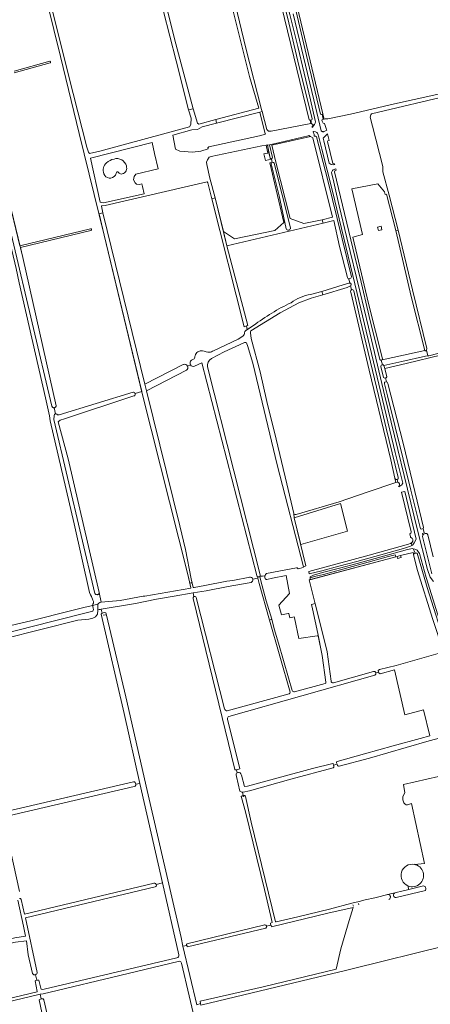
# Model space of a CAD drawing. Header units: metres. Extents: x 209813 to 223847, y 571801 to 587119.
# Tile 449 of 656: x 214158 to 214572, y 579156 to 580149. Entities that reach past the tile are written whole.
import ezdxf

# ---------------------------------------------------------------- set-up
doc = ezdxf.new("R2010")
doc.units = ezdxf.units.M
for name, color, linetype, lineweight in [('B-RO-GK-BESCHOEIING-G', 8, 'GK-BESCHOEIING', 0), ('B-RO-GR-BEPLANTING_CULTUUR_BOSPLANTSOEN-GV', 8, 'Continuous', 0), ('B-RO-GR-BOUWLAND-GV', 8, 'Continuous', 0), ('B-RO-GR-GRAS-GV', 8, 'Continuous', 0), ('B-RO-OG-TERREIN_CULTUURSCHEIDING-GV', 8, 'Continuous', 0), ('B-RO-OG-TERREIN_ERF-GV', 8, 'Continuous', 0), ('B-RO-OG-WATER_GREPPEL-GV', 8, 'Continuous', 0), ('B-RO-OG-WEG-GV', 8, 'Continuous', 0), ('B-RO-VH-ONVERHARD-GV', 8, 'Continuous', 0), ('B-RO-VH-VERHARDING_OPEN-GV', 8, 'Continuous', 0)]:
    doc.layers.add(name, color=color, linetype=linetype, lineweight=lineweight)
doc.linetypes.add('GK-BESCHOEIING', pattern='A,30,-5,[1,NLCS.shx,S=1,R=0,X=0,Y=0],-5', length=40)

msp = doc.modelspace()

# ---------------------------------------------------------------- linework, layer by layer
at = {"layer": 'B-RO-GK-BESCHOEIING-G', "flags": 128}
for points in [[(214461.789, 580053.714), (214462.697, 580053.945)], [(214462.697, 580053.945), (214463.001, 580054.023)], [(214462.975, 580048.739), (214463.889, 580048.962)], [(214463.889, 580048.962), (214464.879, 580049.203)], [(214241.895, 579548.843), (214244.087, 579549.205)], [(214382.869, 579365.993), (214383.482, 579366.117)], [(214383.482, 579366.117), (214383.966, 579366.215)], [(214493.931, 579256.8), (214494.374, 579255.531)], [(214499.846, 579256.649), (214499.473, 579258.219)], [(214411.057, 579236.344), (214410.835, 579237.114)], [(214411.216, 579235.79), (214411.057, 579236.344)], [(214174.03, 579180.579), (214174.75, 579180.711)], [(214174.75, 579180.711), (214175.773, 579180.898)], [(214179.268, 579161.796), (214178.66, 579161.675)], [(214180.199, 579161.982), (214179.268, 579161.796)]]:
    msp.add_lwpolyline(points, dxfattribs=at)
at = {"layer": 'B-RO-GR-BEPLANTING_CULTUUR_BOSPLANTSOEN-GV', "flags": 128}
for points in [[(214463.442, 579945.295), (214462.762, 579947.39), (214444.384, 579943.706), (214430.554, 579949.031), (214415.958, 580005.751), (214411.89, 580022.662), (214451.166, 580031.561), (214449.322, 580032.481), (214448.802, 580032.233), (214420.003, 580025.654), (214409.802, 580023.247), (214412.575, 580010.25)], [(214411.65, 580009.16), (214412.508, 580005.467), (214409.938, 580004.99), (214424.026, 579944.925), (214415.006, 579936.937), (214374.343, 579928.539), (214363.117, 579935.6), (214366.632, 579921.272), (214463.759, 579944.318), (214463.442, 579945.295)]]:
    msp.add_lwpolyline(points, dxfattribs=at)
msp.add_lwpolyline([(214407.935, 580014.916), (214409.181, 580015.128), (214407.576, 580023.21), (214406.168, 580022.914)], close=True, dxfattribs=at)
at = {"layer": 'B-RO-GR-BEPLANTING_CULTUUR_BOSPLANTSOEN-GV'}
for points in [[(214412.575, 580010.25, -0.3167512), (214411.65, 580009.16)], [(214430.916, 579939.359, -0.7514009), (214426.46, 579938.309)]]:
    msp.add_lwpolyline(points, format="xyb", dxfattribs=at)
msp.add_arc((214413.029, 580003.987), 1.569, 19.553723, 177.616916, dxfattribs=at)
at = {"layer": 'B-RO-GR-BOUWLAND-GV', "flags": 128}
for points in [[(214195.605, 579750.918), (214197.405, 579750.903), (214271.957, 579773.732), (214272.51, 579773.745), (214273.143, 579773.534), (214273.699, 579773.216), (214273.937, 579772.846), (214274.181, 579772.333), (214280.84, 579774.282), (214242.976, 579932.147), (214217.599, 580034.502), (214198.851, 580112.274), (214171.902, 580221.523)], [(214152.169, 580097.568), (214188.015, 580107.492), (214188.281, 580107.391), (214188.436, 580107.282), (214188.621, 580107.066), (214188.734, 580106.805), (214188.764, 580106.522), (214188.709, 580106.243), (214188.574, 580105.992), (214188.371, 580105.793), (214152.024, 580095.734)], [(214120.195, 580076.699), (214157.812, 579921.415), (214229.057, 579938.404), (214229.214, 579938.453), (214229.377, 579938.47), (214229.54, 579938.454), (214229.697, 579938.406), (214229.841, 579938.329), (214229.967, 579938.225), (214230.071, 579938.098), (214230.147, 579937.953), (214230.193, 579937.796), (214230.208, 579937.632), (214230.19, 579937.47), (214230.14, 579937.314), (214230.061, 579937.17), (214229.955, 579937.045), (214229.826, 579936.944), (214229.602, 579936.844), (214229.441, 579936.816), (214158.276, 579919.498), (214160.707, 579909.464), (214194.329, 579760.126), (214194.334, 579759.962), (214194.292, 579759.721), (214194.207, 579759.395), (214194.072, 579759.077), (214193.873, 579758.768), (214193.568, 579758.472), (214193.318, 579758.289), (214192.983, 579758.129), (214192.511, 579758), (214193.703, 579752.022)], [(214100.5, 579525.67), (214148.798, 579538.317), (214168.7, 579543.11), (214210.342, 579553.682), (214222.406, 579556.63), (214229.709, 579558.429), (214230.952, 579558.685), (214231.519, 579559.997), (214232.09, 579561.077), (214231.942, 579562.643), (214231.445, 579564.141), (214229.99, 579567.647), (214229.064, 579569.234), (214228.098, 579571.602), (214212.686, 579641.058), (214188.345, 579744.775), (214187.604, 579749.855), (214183.688, 579768.164), (214157.124, 579884.052), (214154.16, 579898.339), (214129.867, 579999.313)], [(214619.506, 579820.288), (214547.583, 579802.612), (214525.927, 579797.634), (214527.933, 579789.306), (214527.508, 579788.207), (214526.743, 579788.063), (214527.608, 579784.084), (214528.381, 579783.955), (214529.178, 579782.435), (214544.452, 579722.272), (214561.079, 579654.022), (214564.956, 579637.174), (214564.757, 579636.278), (214565.865, 579631.727), (214563.933, 579631.351), (214564.425, 579629.317), (214564.706, 579630.365), (214566.674, 579631.247), (214568.31, 579631.061), (214569.507, 579629.907), (214574.882, 579607.778)], [(214274.181, 579772.333), (214274.281, 579771.761), (214274.149, 579771.1), (214273.831, 579770.544), (214273.514, 579770.174), (214272.908, 579769.898), (214202.701, 579746.832), (214198.574, 579745.641), (214196.574, 579743.933), (214206.533, 579706.585), (214237.835, 579571.754), (214239.862, 579561.934), (214259.111, 579563.698), (214282.325, 579567.933), (214284.022, 579568.073), (214330.483, 579575.985), (214330.461, 579576.32), (214327.179, 579589.73), (214281.278, 579772.467), (214280.84, 579774.282)], [(214149.834, 579283.751), (214102.723, 579272.934), (214056.724, 579261.945), (214003.347, 579248.877), (213974.871, 579242.151), (213970.932, 579241.192), (213969.775, 579239.406), (213978.913, 579204.924), (213988.466, 579168.58), (213990.564, 579159.791), (213998.138, 579127.848), (213998.639, 579127.08), (213999.679, 579126.851), (214121.393, 579156.124), (214175.278, 579168.911), (214175.399, 579169.313), (214173.092, 579179.971), (214174.03, 579180.579), (214174.75, 579180.711), (214173.563, 579186.322)], [(214170.566, 579187.342), (214166.209, 579206.205), (214164.336, 579220.528), (214153.486, 579218.998), (213998.879, 579185.431), (213996.442, 579185.408), (213996.442, 579187.128), (213997.821, 579188.342), (214152.688, 579223.392), (214163.571, 579225.131), (214161.589, 579235.196), (214155.775, 579261.436)], [(214344.114, 579099.214), (214321.043, 579197.884), (214320.081, 579199.292), (214318.836, 579199.81), (214258.571, 579185.464), (214188.393, 579168.826), (214181.294, 579166.958), (214178.139, 579166.718), (214179.268, 579161.796), (214180.199, 579161.982), (214181.38, 579161.815), (214181.964, 579160.919), (214191.254, 579120.248)], [(214178.139, 579166.718), (214151.639, 579160.311), (214086.194, 579144.929), (214040.36, 579134.121), (214007.541, 579126.303), (214000.434, 579124.48), (213998.611, 579123.56), (214010.74, 579074.751), (214010.501, 579073.642), (214009.752, 579073.403), (214010.906, 579068.767), (214011.801, 579068.976), (214013.148, 579068.311), (214017.1, 579052.646), (214017.26, 579052.506), (214017.877, 579052.43), (214158.774, 579088.115), (214191.944, 579096.036), (214180.071, 579148.335), (214177.32, 579160.895), (214178.66, 579161.675), (214179.268, 579161.796)]]:
    msp.add_lwpolyline(points, dxfattribs=at)
at = {"layer": 'B-RO-GR-BOUWLAND-GV'}
msp.add_lwpolyline([(214173.563, 579186.322, -0.3425267), (214170.566, 579187.342)], format="xyb", dxfattribs=at)
at = {"layer": 'B-RO-GR-GRAS-GV', "flags": 128}
for points in [[(214450.583, 580047.947), (214449.658, 580048.515), (214409.352, 580214.494), (214398.161, 580261.879), (214398.324, 580262.193)], [(214356.269, 580245.274), (214364.55, 580209.061), (214385.664, 580120.796), (214401.754, 580058.655), (214402.219, 580056.773), (214406.91, 580038.482), (214408.581, 580036.843), (214411.434, 580036.82), (214451.306, 580044.53)], [(214177.843, 580210.153), (214196.717, 580133.65), (214211.577, 580075.098), (214225.438, 580020.697), (214227.01, 580015.764), (214227.965, 580014.469), (214238.39, 580016.627), (214328.969, 580041.38), (214330.426, 580043.808), (214330.695, 580050.067), (214327.837, 580058.377), (214315.616, 580107.956), (214289.886, 580207.664)], [(214292.769, 580215.307), (214313.733, 580130.132), (214332.76, 580059.604), (214337.104, 580044.854), (214338.244, 580043.929), (214355.396, 580048.57), (214398.773, 580060.007), (214389.434, 580092.144), (214368.862, 580174.431)], [(214431.428, 580187.684), (214432.05, 580186.984), (214458.282, 580076.952), (214463.556, 580054.548)], [(214468.708, 580049.497), (214491.334, 580054.068), (214535.671, 580064.391), (214575.536, 580073.313), (214595.874, 580078.024)], [(214594.906, 580074.024), (214512.753, 580054.444), (214511.827, 580053.386), (214511.43, 580051.137), (214513.546, 580041.877), (214523.913, 580001.213), (214523.913, 579995.786), (214530.307, 579972.449), (214539.574, 579937.244), (214554.028, 579876.776), (214568.315, 579817.774), (214568.088, 579816.129), (214569.492, 579810.417), (214570.486, 579810.526), (214610.89, 579820.958)], [(214464.879, 580049.203), (214465.935, 580049.455)], [(214191.925, 579757.997), (214191.594, 579758.078), (214191.235, 579758.222), (214190.989, 579758.378), (214190.731, 579758.59), (214190.498, 579758.857), (214190.316, 579759.162), (214190.16, 579759.617), (214130.333, 580011.782), (214129.99, 580013.826)], [(214255.369, 579995.43), (214254.14, 579992.516)], [(214258.006, 579994.63), (214256.755, 579995.934)], [(214386.542, 579840.508), (214384.091, 579839.749), (214351.434, 579968.856), (214347.446, 579984.873), (214346.679, 579985.697), (214243.747, 579962.14), (214240.532, 579961.695), (214240.062, 579961.442), (214241.542, 579954.454), (214283.814, 579781.937), (214322.614, 579801.645)], [(214463.759, 579944.318), (214366.632, 579921.272), (214387.667, 579840.985), (214386.542, 579840.508), (214387.323, 579836.824), (214393.58, 579840.89)], [(214451.212, 579872.276), (214462.345, 579875.162), (214483.869, 579881.918), (214489.677, 579883.767), (214490.792, 579883.722), (214489.743, 579888.196), (214489.241, 579888.073), (214488.272, 579889.255), (214480.356, 579920.531), (214474.516, 579946.87), (214463.823, 579944.121), (214463.759, 579944.318)], [(214157.124, 579884.052), (214183.688, 579768.164), (214187.604, 579749.855), (214188.345, 579744.775), (214212.686, 579641.058), (214228.098, 579571.602), (214229.064, 579569.234), (214229.99, 579567.647), (214231.445, 579564.141), (214231.942, 579562.643), (214232.09, 579561.077), (214231.519, 579559.997), (214230.952, 579558.685), (214236.504, 579559.827), (214237.464, 579560.807), (214238.576, 579561.548), (214239.862, 579561.934), (214237.835, 579571.754), (214237.835, 579571.443), (214237.724, 579570.999), (214237.47, 579570.523), (214237.137, 579570.11), (214236.756, 579569.84), (214236.264, 579569.586), (214235.629, 579569.523), (214234.978, 579569.586), (214234.613, 579569.713), (214234.2, 579569.999), (214233.93, 579570.253), (214233.676, 579570.57), (214233.551, 579570.821), (214191.981, 579746.141), (214192.51, 579749.712)], [(214488.7, 579879.614), (214488.036, 579879.295), (214463.412, 579872.053), (214451.782, 579868.457), (214439.142, 579863.744), (214420.572, 579853.641), (214391.014, 579835.497)], [(214492.455, 579877.11), (214491.503, 579880.958), (214488.7, 579879.614)], [(214536.125, 579686.904), (214532.016, 579705.501), (214510.267, 579795.988), (214491.717, 579874.546), (214491.525, 579875.243)], [(214353.285, 579815.541), (214377.993, 579827.32), (214382.936, 579830.169)], [(214385.83, 579835.853), (214387.323, 579836.824)], [(214390.57, 579833.644), (214391.324, 579827.776), (214400.375, 579794.266), (214407.043, 579764.483), (214416.377, 579726.392), (214427.063, 579681.168), (214434.406, 579651.428)], [(214405.124, 579588.477), (214405.158, 579588.708), (214405.371, 579589.344), (214405.666, 579589.899), (214406.047, 579590.312), (214406.413, 579590.581), (214406.688, 579590.72), (214436.925, 579596.623), (214437.514, 579596.469), (214438.044, 579596.231), (214438.414, 579595.94), (214438.732, 579595.622), (214443.825, 579596.953), (214443.997, 579597.445), (214417.406, 579700.5), (214392.99, 579802.946), (214387.661, 579820.733), (214386.946, 579822.479), (214386.351, 579823.551), (214385.676, 579823.908), (214384.565, 579823.789), (214383.692, 579823.591), (214363.808, 579814.343), (214351.311, 579807.7), (214349.009, 579805.874), (214347.898, 579804.128), (214347.263, 579801.747), (214347.077, 579799.319), (214400.186, 579589.409), (214400.384, 579588.212), (214400.332, 579588.041), (214402.668, 579588.254)], [(214326.964, 579799.954), (214329.975, 579801.182)], [(214341.257, 579803.44), (214333.988, 579799.814)], [(214398.048, 579586.277), (214397.765, 579587.498), (214397.421, 579587.63), (214397.13, 579587.974), (214396.787, 579588.9), (214341.257, 579803.44)], [(214325.957, 579795.808), (214285.519, 579775.241), (214319.306, 579638.924), (214324.805, 579614.94), (214330.796, 579585.471), (214332.698, 579576.908), (214332.88, 579576.829), (214333.661, 579576.895), (214344.386, 579578.85), (214366.77, 579582.984), (214372.573, 579583.849), (214389.703, 579587.163)], [(214193.703, 579752.022), (214192.511, 579758), (214192.247, 579757.98), (214191.925, 579757.997)], [(214436.538, 579650.393), (214479.866, 579663.194), (214508.238, 579672.924), (214537.247, 579682.54)], [(214536.125, 579686.904), (214537.247, 579682.54)], [(214537.247, 579682.54), (214538.392, 579682.919)], [(214519.665, 579491.537), (214519.35, 579492.903), (214520.818, 579494.025), (214537.524, 579498.057), (214584.456, 579511.657), (214584.951, 579512.099), (214584.879, 579512.762), (214574.477, 579544.502), (214558.746, 579595.064), (214555.123, 579610.186), (214554.537, 579612.168), (214541.941, 579608.967), (214542.498, 579606.885), (214539.007, 579605.951), (214538.45, 579608.034), (214449.644, 579584.385), (214467.841, 579511.732), (214471.76, 579482.381)], [(214391.068, 579581.851), (214373.772, 579578.768), (214368.02, 579577.651), (214345.65, 579573.52), (214332.621, 579571.267), (214333.259, 579567.532)], [(214399.301, 579580.875), (214398.048, 579586.277), (214397.481, 579586.217), (214392.901, 579585.133)], [(214409.588, 579543.987), (214411.996, 579544.696), (214406.369, 579563.165), (214400.842, 579583.426), (214400.04, 579587.815), (214399.405, 579587.683), (214397.765, 579587.498)], [(214400.332, 579588.041), (214400.04, 579587.815)], [(214426.662, 579588.809), (214412.73, 579586.083), (214407.019, 579584.807), (214406.376, 579584.907), (214405.846, 579585.161), (214405.423, 579585.627), (214405, 579587.088), (214405, 579587.871), (214405.124, 579588.477), (214402.668, 579588.254)], [(214466.694, 579481.189), (214462.753, 579508.2), (214458.951, 579528.115), (214457.779, 579527.853), (214439.205, 579525.324), (214434.853, 579546.257), (214434.678, 579547.152), (214430.074, 579546.279), (214429.228, 579550.407), (214428.675, 579550.607), (214421.664, 579549.152), (214419.219, 579558.932), (214430.032, 579570.826), (214426.662, 579588.809)], [(214430.47, 579471.231), (214409.588, 579543.987), (214399.301, 579580.875)], [(214332.621, 579571.267), (214313.427, 579568.131), (214295.646, 579565.138), (214274.339, 579560.758), (214239.982, 579554.848), (214240.895, 579550.891), (214241.909, 579551.165), (214243.576, 579551.403), (214244.608, 579551.363), (214245.365, 579548.724), (214264.567, 579466.522), (214286.189, 579372.151), (214320.446, 579223.718), (214322.185, 579214.918)], [(214411.057, 579236.344), (214410.835, 579237.114), (214410.649, 579238.382), (214412.307, 579238.854), (214411.079, 579244.826), (214404.578, 579272.173), (214385.403, 579350.543), (214381.374, 579364.961), (214381.268, 579365.834), (214381.348, 579366.469), (214382.036, 579366.813), (214383.289, 579366.948), (214382.483, 579370.418), (214381.742, 579370.483), (214381.08, 579370.615), (214380.353, 579370.979), (214379.926, 579371.465), (214376.387, 579386.05), (214375.924, 579387.836), (214375.987, 579388.904), (214376.356, 579389.497), (214377.186, 579389.949), (214376.357, 579392.888), (214375.639, 579392.794), (214375.187, 579392.888), (214374.762, 579393.26), (214332.697, 579565.778)], [(214239.982, 579554.848), (214239.293, 579554.729), (214237.702, 579554.657), (214236.57, 579555.014), (214236.56, 579553.653), (214236.097, 579549.882), (214234.179, 579547.038), (214231.312, 579545.846), (214227.308, 579544.811), (214216.306, 579543.653), (214103.94, 579515.692), (214126.468, 579407.599), (214139.7, 579349.848), (214272.56, 579380.79), (214273.552, 579380.631), (214274.068, 579380.115), (214274.809, 579378.423)], [(214278.943, 579379.172), (214262.935, 579449.687), (214239.925, 579549.776), (214240.083, 579550.331), (214240.895, 579550.891)], [(214411.996, 579544.696), (214414.491, 579535.037), (214418.757, 579520.551), (214428.841, 579485.736), (214432.651, 579472.992)], [(214377.186, 579389.949), (214378.35, 579390.24), (214379.223, 579390.266), (214380.181, 579389.812), (214380.843, 579388.688), (214381.306, 579387.431), (214384.34, 579376.185), (214387.623, 579376.57), (214453.028, 579394.244), (214473.634, 579399.44), (214473.888, 579399.024), (214474.286, 579397.601), (214477.875, 579398.581), (214477.319, 579400.026), (214477.451, 579400.846), (214477.928, 579401.455), (214505.577, 579408.89), (214534.469, 579417.105), (214561.893, 579424.487), (214571.426, 579427.094), (214565.029, 579453.34), (214546.257, 579448.498), (214535.997, 579493.623)], [(214535.997, 579493.623), (214521.394, 579489.643), (214519.893, 579490.545), (214519.665, 579491.537), (214517.046, 579490.756)], [(214435.083, 579471.632), (214465.858, 579479.851)], [(214367.146, 579452.457), (214429.541, 579469.457)], [(214367.407, 579444.139), (214379.801, 579394.046), (214376.357, 579392.888)], [(214612.527, 579407.877), (214611.02, 579413.516), (214606.633, 579431.018), (214606.235, 579431.361), (214605.573, 579431.467), (214600.017, 579429.853), (214570.78, 579422.154), (214547.762, 579415.301), (214510.641, 579404.805), (214480.068, 579396.459), (214479.272, 579396.478), (214478.806, 579396.838), (214478.361, 579397.388), (214477.875, 579398.581)], [(214555.95, 579297.528), (214566.166, 579298.568), (214552.857, 579358.817), (214548.964, 579357.667), (214547.641, 579357.72), (214546.485, 579358.389), (214545.321, 579359.765), (214544.368, 579362.516), (214544.157, 579365.903), (214546.383, 579369.628), (214544.807, 579377.987), (214615.636, 579394.311), (214615.572, 579395.166), (214612.527, 579407.877)], [(214474.286, 579397.601), (214474.649, 579396.544), (214474.71, 579396.142), (214474.512, 579395.467), (214473.837, 579395.004), (214431.239, 579383.468), (214389.487, 579371.668), (214382.979, 579370.398), (214382.483, 579370.418)], [(214301.725, 579278.814), (214278.943, 579379.172), (214274.809, 579378.423), (214274.783, 579377.535), (214274.187, 579376.464), (214273.156, 579375.938), (214142.019, 579345.637), (214141.645, 579341.981), (214157.391, 579270.258)], [(214383.289, 579366.948), (214384.179, 579367.078), (214384.681, 579367.025), (214385.105, 579366.655), (214385.314, 579365.99), (214391.16, 579340.267), (214415.69, 579239.608), (214416.555, 579239.71), (214438.362, 579244.63), (214470.227, 579252.278), (214492.876, 579258.378), (214500.213, 579260.073), (214506.331, 579261.66), (214515.908, 579263.859), (214530.339, 579267.556), (214550.233, 579272.28), (214549.385, 579275.828)], [(214159.181, 579262.105), (214162.392, 579247.476), (214293.256, 579278.493)], [(214294.208, 579274.762), (214163.582, 579243.507), (214175.293, 579188.526)], [(214295.416, 579277.272), (214301.725, 579278.814)], [(214318.174, 579206.354), (214301.725, 579278.814)], [(214490.05, 579241.023), (214494.122, 579254.074), (214468.55, 579248.461), (214411.725, 579234.711), (214411.216, 579235.79), (214411.057, 579236.344), (214406.763, 579235.338)], [(214405.92, 579233.313), (214326.884, 579214.475), (214326.478, 579214.997), (214326.224, 579215.484), (214326.14, 579215.746), (214322.185, 579214.918), (214336.334, 579155.862), (214340.176, 579157.106), (214339.841, 579159.452), (214403.214, 579174.172), (214476.941, 579192.035), (214481.618, 579212.272), (214490.05, 579241.023)], [(214326.14, 579215.746), (214326.055, 579216.013), (214326.076, 579216.67), (214326.182, 579217.114), (214326.407, 579217.511), (214404.902, 579236.592)], [(214588.259, 579215.79), (214493.016, 579192.273), (214486.358, 579190.369), (214459.437, 579184.094), (214340.519, 579155.538), (214340.176, 579157.106)], [(214173.563, 579186.322), (214174.75, 579180.711), (214175.773, 579180.898), (214176.869, 579180.91), (214178.79, 579172.759), (214179.339, 579171.843), (214180.315, 579171.39), (214182.155, 579171.59), (214316.138, 579203.242)]]:
    msp.add_lwpolyline(points, dxfattribs=at)
for points in [[(214347.745, 580019.186), (214347.428, 580020.085), (214348.486, 580021.145), (214399.482, 580032.409), (214405.555, 580033.829), (214405.21, 580034.111), (214399.87, 580056.234), (214356.367, 580044.954), (214341.787, 580041.404), (214336.913, 580038.594), (214331.303, 580038.163), (214312.195, 580032.763), (214314.826, 580018.766), (214319.284, 580016.738), (214332.074, 580015.675), (214340.299, 580016.881)], [(214450.583, 580047.947), (214451.306, 580044.53), (214451.787, 580044.623), (214452.152, 580044.488), (214451.477, 580048.137)], [(214464.879, 580049.203), (214463.556, 580054.548), (214463.001, 580054.023), (214462.697, 580053.945), (214463.889, 580048.962)], [(214453.434, 580030.349), (214451.166, 580031.561), (214411.89, 580022.662), (214415.958, 580005.751), (214430.554, 579949.031), (214444.384, 579943.706), (214462.762, 579947.39), (214473.354, 579950.367)], [(214291.169, 580025.374), (214229.121, 580009.578), (214238.837, 579965.344), (214239.731, 579964.851), (214242.042, 579964.805), (214283.175, 579973.863), (214281.404, 579981.179), (214280.931, 579983.677), (214278.351, 579983.238), (214275.623, 579983.45), (214274.023, 579984.759), (214272.423, 579987.959), (214273.005, 579991.158), (214274.911, 579993.424), (214297.439, 579999.012), (214293.745, 580014.476)], [(214406.168, 580022.914), (214401.844, 580022.007), (214350.906, 580011.484), (214348.691, 580010.865), (214347.025, 580008.023), (214346.279, 580005.595), (214346.559, 580003.167), (214349.428, 579989.629), (214354.774, 579969.614), (214363.117, 579935.6), (214374.343, 579928.539), (214415.006, 579936.937), (214424.026, 579944.925), (214409.938, 580004.99), (214412.508, 580005.467), (214411.745, 580008.75), (214405.645, 580007.45), (214403.978, 580014.242), (214407.935, 580014.916)], [(214523.537, 579806.466), (214566.298, 579815.817), (214552.733, 579870.263), (214537.232, 579936.658), (214527.843, 579973.534), (214526.42, 579973.237), (214525.88, 579975.661), (214518.959, 579983.984), (214492.932, 579978.813), (214503.578, 579932.676), (214493.91, 579930.044), (214509.631, 579863.231), (214523.574, 579807.465)], [(214518.79, 579940.297), (214522.336, 579941.053), (214523.117, 579937.391), (214519.571, 579936.635)], [(214481.419, 579661.317), (214434.535, 579646.849), (214441.187, 579619.994), (214488.461, 579633.722)]]:
    msp.add_lwpolyline(points, close=True, dxfattribs=at)
at = {"layer": 'B-RO-GR-GRAS-GV'}
for points in [[(214465.935, 580049.455, 0.1254728), (214468.708, 580049.497)], [(214245.228, 580005.178, -0.1360052), (214252.833, 580008.814)], [(214252.833, 580008.814, -0.4319885), (214265.251, 580001.936)], [(214242.542, 579993.946, -0.3261665), (214245.228, 580005.178)], [(214265.251, 580001.936, -0.432687), (214261.082, 579993.825)], [(214254.14, 579992.516, -0.6133488), (214242.542, 579993.946)], [(214256.755, 579995.934, 0.5435068), (214255.369, 579995.43)], [(214261.082, 579993.825, -0.2369339), (214258.006, 579994.63)], [(214431.487, 579863.976, -0.1149793), (214451.212, 579872.276)], [(214491.525, 579875.243, -0.3685721), (214492.455, 579877.11)], [(214393.58, 579840.89, -0.0546029), (214431.487, 579863.976)], [(214334.67, 579810.502, -0.2628287), (214337.489, 579814.268)], [(214342.18, 579815.528, 0.0630911), (214349.195, 579814.034)], [(214349.195, 579814.034, 0.1039782), (214353.285, 579815.541)], [(214333.988, 579799.814, -0.3487055), (214329.975, 579801.182)], [(214538.438, 579685.709, -0.420367), (214536.125, 579686.904)], [(214538.392, 579682.919, -0.0800867), (214539.103, 579682.93)], [(214434.406, 579651.428, 0.4170811), (214436.538, 579650.393)], [(214332.697, 579565.778, -0.3348364), (214333.259, 579567.532)], [(214514.628, 579492.166, -0.3956203), (214517.046, 579490.756)], [(214471.76, 579482.381, 0.4569437), (214474.289, 579480.722)], [(214432.651, 579472.992, 0.4056113), (214435.083, 579471.632)], [(214465.858, 579479.851, 0.3773213), (214466.694, 579481.189)], [(214368.803, 579446.543, 0.4043479), (214367.407, 579444.139)], [(214549.385, 579275.828, -0.9001203), (214555.95, 579297.528)], [(214157.253, 579263.215, -0.3555965), (214159.181, 579262.105)], [(214316.138, 579203.242, 0.3690316), (214318.174, 579206.354)], [(214175.293, 579188.526, -0.2950733), (214173.563, 579186.322)]]:
    msp.add_lwpolyline(points, format="xyb", dxfattribs=at)
for centre, radius, start in [((214323.898, 579798.503), 3.392, 307.378721), ((214390.235, 579584.469), 2.747, 287.643528), ((214293.608, 579276.596), 1.93, 288.105012), ((214405.08, 579234.851), 1.752, 298.650833)]:
    msp.add_arc(centre, radius, start, 104.095814, dxfattribs=at)
at = {"layer": 'B-RO-OG-TERREIN_CULTUURSCHEIDING-GV', "flags": 128}
msp.add_lwpolyline([(214553.307, 579619.149), (214552.881, 579621.049), (214552.81, 579621.542), (214552.403, 579621.364), (214551.958, 579621.216), (214551.731, 579621.182), (214549.846, 579620.614), (214510.203, 579609.245), (214449.271, 579592.777), (214449.859, 579590.472), (214462.654, 579593.732), (214479.782, 579598.218), (214497.865, 579603.038), (214521.898, 579609.552), (214544.843, 579616.071), (214552.149, 579618.57)], close=True, dxfattribs=at)
for points in [[(214455.132, 579587.786), (214464.291, 579589.94), (214503.194, 579600.56), (214529.797, 579607.897), (214536.502, 579609.671), (214537.017, 579607.653), (214541.941, 579608.967), (214554.537, 579612.168), (214555.123, 579610.186), (214555.616, 579611.067), (214556.548, 579611.285), (214555.835, 579613.754), (214554.764, 579615.799), (214553.936, 579615.954), (214548.838, 579615.058), (214522.428, 579607.624), (214498.197, 579601.056), (214480.318, 579596.291), (214463.197, 579591.806), (214454.131, 579589.072), (214451.953, 579588.229), (214450.622, 579587.478), (214450.892, 579586.429)], [(214104.656, 579512.255), (214103.94, 579515.692), (214216.306, 579543.653), (214227.308, 579544.811), (214231.312, 579545.846), (214234.179, 579547.038), (214236.097, 579549.882), (214236.56, 579553.653), (214236.57, 579555.014), (214236.363, 579556.83), (214236.363, 579558.027), (214236.504, 579559.827), (214230.952, 579558.685), (214231.328, 579558.283), (214231.561, 579557.635), (214231.806, 579555.882), (214232.065, 579554.676), (214231.523, 579552.84), (214189.977, 579542.488), (214086.892, 579516.182), (214025.279, 579500.246), (213952.116, 579481.753), (213934.507, 579477.49), (213928.05, 579476.306)]]:
    msp.add_lwpolyline(points, dxfattribs=at)
at = {"layer": 'B-RO-OG-TERREIN_ERF-GV', "flags": 128}
for points in [[(214549.385, 579275.828), (214550.233, 579272.28), (214565.235, 579275.841), (214567.056, 579274.88), (214567.424, 579272.9), (214567.254, 579271.263), (214537.532, 579264.059)], [(214536.463, 579269.01), (214528.903, 579267.188)]]:
    msp.add_lwpolyline(points, dxfattribs=at)
at = {"layer": 'B-RO-OG-TERREIN_ERF-GV'}
for points in [[(214528.903, 579267.188, -0.8538089), (214530.204, 579262.282)], [(214537.532, 579264.059, -0.8612282), (214536.463, 579269.01)]]:
    msp.add_lwpolyline(points, format="xyb", dxfattribs=at)
msp.add_arc((214553.812, 579286.332), 11.399, 247.14417, 81.177502, dxfattribs=at)
at = {"layer": 'B-RO-OG-WATER_GREPPEL-GV', "flags": 128}
for points in [[(214352.595, 580244.391), (214354.079, 580238.043), (214357.416, 580225.271), (214368.862, 580174.431), (214389.434, 580092.144), (214398.773, 580060.007), (214355.396, 580048.57), (214356.367, 580044.954), (214399.87, 580056.234), (214402.219, 580056.773), (214401.754, 580058.655), (214385.664, 580120.796), (214364.55, 580209.061), (214356.269, 580245.274)], [(214289.886, 580207.664), (214315.616, 580107.956), (214327.837, 580058.377), (214332.76, 580059.604), (214313.733, 580130.132), (214292.769, 580215.307)], [(214152.024, 580095.734), (214188.371, 580105.793), (214188.574, 580105.992), (214188.709, 580106.243), (214188.764, 580106.522), (214188.734, 580106.805), (214188.621, 580107.066), (214188.436, 580107.282), (214188.281, 580107.391), (214188.015, 580107.492), (214152.169, 580097.568)], [(214130.333, 580011.782), (214190.16, 579759.617), (214190.316, 579759.162), (214190.498, 579758.857), (214190.731, 579758.59), (214190.989, 579758.378), (214191.235, 579758.222), (214191.594, 579758.078), (214191.925, 579757.997), (214192.437, 579757.985), (214192.602, 579758.018), (214192.983, 579758.129), (214193.318, 579758.289), (214193.568, 579758.472), (214193.873, 579758.768), (214194.072, 579759.077), (214194.207, 579759.395), (214194.292, 579759.721), (214194.334, 579759.962), (214194.329, 579760.126), (214160.707, 579909.464), (214120.195, 580076.699)], [(214412.575, 580010.25), (214409.802, 580023.247), (214407.666, 580022.755)], [(214407.666, 580022.755), (214410.244, 580009.775)], [(214411.461, 580004.043), (214419.294, 579971.849), (214426.46, 579938.309)], [(214430.916, 579939.359), (214422.627, 579972.724), (214414.507, 580004.512)], [(214158.276, 579919.498), (214229.441, 579936.816), (214229.602, 579936.844), (214229.755, 579936.903), (214229.893, 579936.992), (214230.011, 579937.105), (214230.104, 579937.24), (214230.169, 579937.39), (214230.203, 579937.551), (214230.205, 579937.714), (214230.174, 579937.875), (214230.071, 579938.098), (214229.967, 579938.225), (214229.841, 579938.329), (214229.697, 579938.406), (214229.54, 579938.454), (214229.377, 579938.47), (214229.214, 579938.453), (214229.057, 579938.404), (214157.812, 579921.415)], [(214391.014, 579835.497), (214420.572, 579853.641), (214439.142, 579863.744), (214451.782, 579868.457), (214463.412, 579872.053), (214462.345, 579875.162), (214451.212, 579872.276)], [(214393.58, 579840.89), (214385.83, 579835.853)], [(214391.324, 579827.776), (214390.57, 579833.644)], [(214658.812, 579831.003), (214658.071, 579831.744), (214656.494, 579832.009), (214654.705, 579831.273), (214610.89, 579820.958), (214570.486, 579810.526), (214567.005, 579810.143), (214543.121, 579804.829), (214525.196, 579800.67), (214525.927, 579797.634), (214547.583, 579802.612), (214619.506, 579820.288), (214655.32, 579828.801)], [(214333.988, 579799.814), (214341.257, 579803.44), (214396.787, 579588.9), (214397.13, 579587.974), (214397.421, 579587.63), (214397.765, 579587.498), (214399.405, 579587.683), (214400.04, 579587.815), (214400.332, 579588.041), (214400.384, 579588.212), (214400.186, 579589.409), (214347.077, 579799.319), (214347.263, 579801.747), (214347.898, 579804.128), (214349.009, 579805.874), (214351.311, 579807.7), (214363.808, 579814.343), (214383.692, 579823.591), (214384.565, 579823.789), (214385.676, 579823.908), (214386.351, 579823.551), (214386.946, 579822.479), (214387.661, 579820.733), (214392.99, 579802.946), (214417.406, 579700.5), (214443.997, 579597.445), (214446.492, 579598.572), (214434.535, 579646.849), (214434.406, 579651.428), (214427.063, 579681.168), (214416.377, 579726.392), (214407.043, 579764.483), (214400.375, 579794.266), (214391.324, 579827.776)], [(214333.821, 579807.337), (214331.138, 579805.974)], [(214191.981, 579746.141), (214233.551, 579570.821), (214233.676, 579570.57), (214233.93, 579570.253), (214234.2, 579569.999), (214234.613, 579569.713), (214234.978, 579569.586), (214235.629, 579569.523), (214236.264, 579569.586), (214236.756, 579569.84), (214237.137, 579570.11), (214237.47, 579570.523), (214237.724, 579570.999), (214237.835, 579571.443), (214237.835, 579571.754), (214206.533, 579706.585), (214196.574, 579743.933), (214198.574, 579745.641), (214202.701, 579746.832), (214272.908, 579769.898), (214273.514, 579770.174), (214273.831, 579770.544), (214274.149, 579771.1), (214274.281, 579771.761), (214274.181, 579772.333), (214273.937, 579772.846), (214273.699, 579773.216), (214273.143, 579773.534), (214272.51, 579773.745), (214271.957, 579773.732), (214197.356, 579750.932), (214195.605, 579750.918)], [(214192.51, 579749.712), (214191.981, 579746.141)], [(214451.591, 579584.906), (214537.017, 579607.653), (214536.502, 579609.671), (214529.797, 579607.897), (214503.194, 579600.56), (214464.291, 579589.94), (214455.132, 579587.786)], [(214450.387, 579584.585), (214451.591, 579584.906)], [(214332.697, 579565.778), (214374.762, 579393.26), (214375.187, 579392.888), (214375.639, 579392.794), (214376.357, 579392.888), (214379.801, 579394.046), (214367.407, 579444.139)], [(214364.334, 579454.482), (214335.635, 579566.606)], [(214471.76, 579482.381), (214467.841, 579511.732), (214455.613, 579560.553), (214451.918, 579559.727), (214452.948, 579555.323), (214458.491, 579530.526), (214462.753, 579508.2), (214466.694, 579481.189)], [(214432.651, 579472.992), (214428.841, 579485.736), (214418.757, 579520.551), (214414.491, 579535.037), (214411.996, 579544.696), (214409.588, 579543.987), (214430.47, 579471.231)], [(214514.628, 579492.166), (214474.289, 579480.722)], [(214368.803, 579446.543), (214515.837, 579488.267)]]:
    msp.add_lwpolyline(points, dxfattribs=at)
for points in [[(214354.774, 579969.614), (214351.434, 579968.856), (214384.091, 579839.749), (214386.542, 579840.508), (214387.667, 579840.985), (214366.632, 579921.272)], [(214330.777, 579581.452), (214331.328, 579581.598), (214331.526, 579581.589), (214330.796, 579585.471), (214324.805, 579614.94), (214319.306, 579638.924), (214285.519, 579775.241), (214283.814, 579781.937), (214241.542, 579954.454), (214237.695, 579953.416), (214242.976, 579932.147), (214281.278, 579772.467), (214327.179, 579589.73), (214329.245, 579581.173)], [(214567.183, 579815.433), (214567.475, 579815.503), (214567.734, 579815.656), (214567.877, 579815.797), (214568.088, 579816.129), (214568.315, 579817.774), (214554.028, 579876.776), (214539.574, 579937.244), (214537.232, 579936.658), (214552.733, 579870.263), (214566.298, 579815.817), (214566.437, 579815.672), (214566.692, 579815.513), (214566.982, 579815.435)]]:
    msp.add_lwpolyline(points, close=True, dxfattribs=at)
at = {"layer": 'B-RO-OG-WATER_GREPPEL-GV'}
for points in [[(214384.502, 579833.687, -0.1662187), (214382.936, 579830.169)], [(214385.83, 579835.853, 0.2107222), (214384.502, 579833.687)], [(214390.57, 579833.644, -0.2292784), (214391.014, 579835.497)], [(214334.67, 579810.502, -0.0486543), (214333.821, 579807.337)], [(214342.18, 579815.528, 0.1951054), (214337.489, 579814.268)], [(214331.138, 579805.974, 0.428016), (214329.975, 579801.182)], [(214195.605, 579750.918, 1.0705819), (214192.537, 579749.656)], [(214450.892, 579586.429, 0.0268332), (214450.387, 579584.585)], [(214455.132, 579587.786, 0.1137213), (214450.892, 579586.429)], [(214335.635, 579566.606, 0.5370157), (214333.259, 579567.532)], [(214515.837, 579488.267, 0.3893636), (214517.046, 579490.756)], [(214430.47, 579471.231, -0.2998148), (214429.541, 579469.457)], [(214367.146, 579452.457, -0.3849466), (214364.334, 579454.482)]]:
    msp.add_lwpolyline(points, format="xyb", dxfattribs=at)
at = {"layer": 'B-RO-OG-WEG-GV', "flags": 128}
for points in [[(214456.083, 580046.41), (214455.945, 580047.722), (214450.906, 580068.657), (214438.253, 580122.198), (214430.253, 580154.679), (214428.049, 580162.286), (214423.011, 580183.35), (214405.215, 580258.236), (214370.149, 580402.329), (214347.679, 580497.175), (214342.789, 580517.601), (214330.04, 580571.341), (214326.609, 580585.553), (214325.686, 580585.316), (214326.503, 580581.793)], [(214410.961, 580221.157), (214429.177, 580146.311), (214438.362, 580107.616), (214452.884, 580049.504), (214452.399, 580048.334), (214451.477, 580048.137), (214452.152, 580044.488), (214453.085, 580044.142), (214453.595, 580042.944), (214452.69, 580041.628), (214452.917, 580040.703), (214455.068, 580043.648), (214455.812, 580045.08), (214456.083, 580046.41)], [(214433.633, 580155.356), (214454.342, 580068.516), (214461.982, 580037.371), (214462.231, 580037.094), (214462.42, 580036.923), (214462.626, 580036.773), (214462.846, 580036.645), (214463.079, 580036.541), (214463.321, 580036.461), (214463.57, 580036.407), (214463.823, 580036.379), (214464.078, 580036.378), (214464.332, 580036.404), (214464.581, 580036.456), (214464.824, 580036.533), (214467.402, 580038.053), (214467.276, 580038.589), (214465.045, 580044.837), (214463.869, 580044.876), (214462.935, 580046.884), (214462.574, 580048.161), (214462.975, 580048.739), (214463.889, 580048.962), (214462.697, 580053.945), (214461.789, 580053.714), (214461.004, 580053.955), (214448.231, 580107.414), (214436.231, 580159.085)], [(214540.021, 579678.804), (214540.148, 579678.227), (214541.309, 579678.856), (214543.14, 579680.249), (214543.699, 579681.08), (214544.134, 579681.952), (214536.667, 579712.865), (214498.222, 579873.369), (214473.261, 579976.558), (214462.519, 580018.821), (214459.347, 580030.735), (214458.35, 580034.269), (214458.078, 580035.002), (214457.504, 580035.588), (214456.176, 580036.116), (214454.162, 580036.651), (214453.687, 580036.661), (214453.793, 580036.192), (214454.605, 580033.596), (214454.93, 580031.879), (214456.019, 580032.073), (214457.186, 580031.39), (214468.592, 579987.034), (214492.313, 579890.202), (214491.868, 579888.717), (214489.743, 579888.196), (214490.792, 579883.722), (214491.337, 579883.7), (214492.134, 579882.751), (214491.711, 579881.058), (214491.503, 579880.958), (214492.455, 579877.11)], [(214573.672, 579590.471), (214564.147, 579628.282), (214564.425, 579629.317), (214563.933, 579631.351), (214565.865, 579631.727), (214564.757, 579636.278), (214564.72, 579636.112), (214563.107, 579635.718), (214561.916, 579635.867), (214552.46, 579674.986), (214528.937, 579769.99), (214525.719, 579782.206), (214525.591, 579783.706), (214527.049, 579784.177), (214527.608, 579784.084), (214526.743, 579788.063), (214525.976, 579787.918), (214524.801, 579788.586), (214522.161, 579799.483), (214522.395, 579801.006), (214523.579, 579801.401), (214522.424, 579806.151), (214521.759, 579805.962), (214520.972, 579806.598), (214510.182, 579850.088), (214501.038, 579889.208), (214497.89, 579902.033), (214475.171, 579995.912), (214475.478, 579997.028), (214476.931, 579997.451), (214476.538, 579999.113), (214473.874, 579998.024), (214473.204, 579997.301), (214472.168, 579995.248), (214474.489, 579985.609), (214477.256, 579973.474), (214480.119, 579961.754), (214487.829, 579929.38), (214500.81, 579875.617), (214509.434, 579839.362), (214526.24, 579769.825), (214558.762, 579635.951), (214569.042, 579594.976), (214571.965, 579587.195), (214575.165, 579582.672)], [(214494.634, 579876.06), (214501.049, 579847.298), (214519.584, 579770.395), (214527.335, 579737.313), (214539.674, 579687.68)], [(214538.438, 579685.709), (214539.103, 579682.93)], [(214552.81, 579621.542), (214552.881, 579621.049), (214553.307, 579619.149), (214554.455, 579619.723), (214555.801, 579621.838), (214557.691, 579625.616), (214546.126, 579673.682), (214542.875, 579672.9), (214552.649, 579632.801)], [(214551.241, 579630.871), (214551.918, 579627.752), (214551.979, 579627.328), (214552.551, 579627.142), (214552.821, 579627.007), (214553.095, 579626.836), (214553.374, 579626.614), (214553.539, 579626.457), (214553.95, 579625.933), (214554.244, 579625.216), (214554.411, 579624.551), (214554.393, 579623.967), (214554.287, 579623.417), (214553.789, 579622.391), (214553.144, 579621.766), (214552.81, 579621.542)]]:
    msp.add_lwpolyline(points, dxfattribs=at)
for points in [[(214475.542, 580003.322), (214475.348, 580004.142), (214474.541, 580003.993), (214473.527, 580004.403), (214468.266, 580026.571), (214468.553, 580027.347), (214469.525, 580027.645), (214469.844, 580027.634), (214468.258, 580034.401), (214463.842, 580029.785), (214464.491, 580027.14), (214469.896, 580004.687), (214471.967, 580003.362), (214474.649, 580003.045)], [(214561.218, 579611.043), (214558.682, 579614.52), (214556.337, 579615.504), (214554.764, 579615.799), (214555.835, 579613.754), (214556.548, 579611.285), (214557.5, 579611.508), (214558.733, 579611.261), (214568.69, 579576.67), (214588.566, 579514.297), (214588.937, 579511.463), (214588.879, 579510.12), (214588.399, 579509.662), (214588.734, 579508.258), (214590.927, 579508.866), (214592.059, 579509.583), (214589.912, 579516.735), (214585.272, 579532.43), (214579.119, 579550.208), (214573.306, 579569.611), (214567.678, 579586.774)]]:
    msp.add_lwpolyline(points, close=True, dxfattribs=at)
at = {"layer": 'B-RO-OG-WEG-GV'}
for points in [[(214492.455, 579877.11, -0.4539417), (214494.634, 579876.06)], [(214539.674, 579687.68, -0.3608133), (214538.438, 579685.709)], [(214539.103, 579682.93, -0.6907365), (214540.021, 579678.804)]]:
    msp.add_lwpolyline(points, format="xyb", dxfattribs=at)
msp.add_arc((214550.996, 579632.47), 1.618, 278.716711, 0.963411, dxfattribs=at)
at = {"layer": 'B-RO-VH-ONVERHARD-GV', "flags": 128}
for points in [[(214407.935, 580014.916), (214403.978, 580014.242), (214405.645, 580007.45), (214411.745, 580008.75), (214411.65, 580009.16)], [(214410.244, 580009.775), (214409.181, 580015.128), (214407.935, 580014.916)]]:
    msp.add_lwpolyline(points, dxfattribs=at)
at = {"layer": 'B-RO-VH-ONVERHARD-GV'}
msp.add_lwpolyline([(214411.65, 580009.16, -0.3452903), (214410.244, 580009.775)], format="xyb", dxfattribs=at)
at = {"layer": 'B-RO-VH-VERHARDING_OPEN-GV', "flags": 128}
msp.add_lwpolyline([(214525.196, 579800.67), (214543.121, 579804.829), (214567.005, 579810.143), (214569.492, 579810.417), (214568.088, 579816.129), (214567.877, 579815.797), (214567.734, 579815.656), (214567.567, 579815.545), (214567.283, 579815.446), (214566.982, 579815.435), (214566.786, 579815.477), (214566.517, 579815.611), (214566.298, 579815.817), (214523.537, 579806.466), (214522.424, 579806.151), (214523.579, 579801.401), (214524.091, 579801.571)], close=True, dxfattribs=at)

doc.saveas('drawing.dxf')
